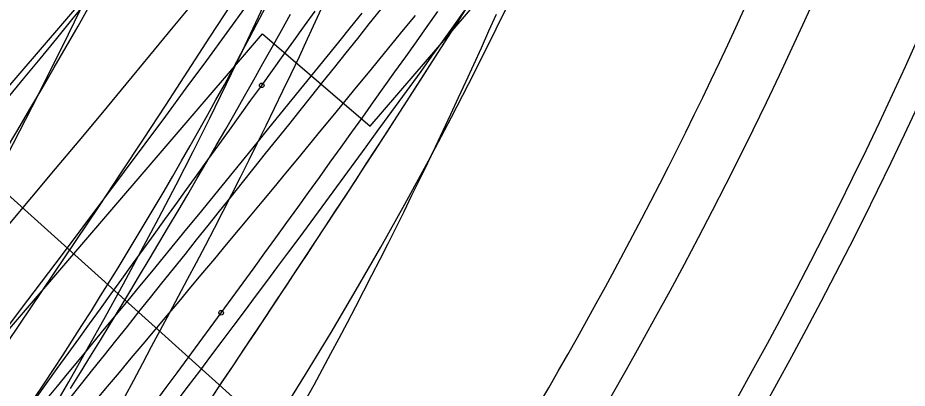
# Model space of a CAD drawing. Extents: x -14 to 1565148, y -25 to 642856.
# Drawn here: x 1564893.55 to 1564909.62, y 636445.25 to 636451.95 of the extents above; entities that cross this region are included whole.
import ezdxf

# ---------------------------------------------------------------- set-up
doc = ezdxf.new("R2010")
doc.units = 0
for name, color, linetype in [('DR_P_Headwall', 7, 'Continuous'), ('GE_P_Driveway_CL', 7, 'Continuous'), ('GE_X_Alignment', 7, 'Continuous'), ('MT_P_Drums', 7, 'Continuous'), ('PM_P_Edge_Line', 7, 'Continuous'), ('PV_P_EOP', 7, 'Continuous'), ('PV_P_Saw_Cut_Line', 7, 'Continuous'), ('PV_X_EOP', 7, 'Continuous'), ('TR_Turning_Path23', 7, 'Continuous'), ('TR_Turning_Path25', 7, 'Continuous'), ('TR_Turning_Path27', 7, 'Continuous'), ('TR_Turning_Path28', 7, 'Continuous'), ('TR_Turning_Path28 - Copy-1', 7, 'Continuous')]:
    doc.layers.add(name, color=color, linetype=linetype)

msp = doc.modelspace()

# ---------------------------------------------------------------- linework, layer by layer
at = {"layer": 'DR_P_Headwall'}
for points in [[(1564901.677, 636452.162), (1564901.495, 636451.876), (1564901.313, 636451.59), (1564901.13, 636451.304), (1564900.947, 636451.018), (1564900.764, 636450.732), (1564900.58, 636450.447), (1564900.396, 636450.161), (1564900.212, 636449.876), (1564900.027, 636449.591), (1564899.842, 636449.306), (1564899.657, 636449.022), (1564899.471, 636448.737), (1564899.286, 636448.453), (1564899.099, 636448.169), (1564898.913, 636447.885), (1564898.726, 636447.601), (1564898.539, 636447.318), (1564898.352, 636447.034), (1564898.165, 636446.751), (1564897.977, 636446.468), (1564897.789, 636446.186), (1564897.6, 636445.903), (1564897.412, 636445.621), (1564897.223, 636445.339), (1564897.034, 636445.057)], [(1564901.554, 636451.968), (1564901.381, 636451.697), (1564901.208, 636451.426), (1564901.035, 636451.155), (1564900.862, 636450.885), (1564900.688, 636450.614), (1564900.514, 636450.344), (1564900.339, 636450.074), (1564900.165, 636449.804), (1564899.99, 636449.534), (1564899.815, 636449.265), (1564899.64, 636448.995), (1564899.464, 636448.726), (1564899.289, 636448.457), (1564899.112, 636448.189), (1564898.936, 636447.92), (1564898.76, 636447.652), (1564898.583, 636447.384), (1564898.406, 636447.116), (1564898.229, 636446.848), (1564898.034, 636446.555), (1564897.84, 636446.262), (1564897.644, 636445.969), (1564897.449, 636445.677), (1564897.253, 636445.384), (1564897.057, 636445.092)]]:
    msp.add_lwpolyline(points, dxfattribs=at)
msp.add_arc((1564621.877, 636629.939), 327.889, 325.51254, 333.71205, dxfattribs=at)
at = {"layer": 'GE_P_Driveway_CL'}
for start, end in [(360, 269.30622), (360, 269.30622), (269.30622, 360), (269.30622, 360)]:
    msp.add_arc((1564834.986, 636485.101), 60.333, start, end, dxfattribs=at)
at = {"layer": 'GE_X_Alignment'}
msp.add_circle((1564834.986, 636485.101), 60.25, dxfattribs=at)
at = {"layer": 'MT_P_Drums'}
for points in [[(1564894.507, 636445.249), (1564894.686, 636445.539), (1564894.865, 636445.83), (1564895.044, 636446.121), (1564895.222, 636446.412), (1564895.399, 636446.704), (1564895.576, 636446.996), (1564895.752, 636447.288), (1564895.927, 636447.581), (1564896.102, 636447.874), (1564896.276, 636448.168), (1564896.45, 636448.462), (1564896.622, 636448.756), (1564896.795, 636449.051), (1564896.966, 636449.346), (1564897.137, 636449.641), (1564897.308, 636449.937), (1564897.477, 636450.233), (1564897.646, 636450.53), (1564897.815, 636450.826), (1564897.982, 636451.124), (1564898.15, 636451.421), (1564898.316, 636451.719), (1564898.482, 636452.017)], [(1564897.959, 636450.728), (1564898.154, 636450.999), (1564898.346, 636451.266), (1564898.539, 636451.533), (1564898.732, 636451.801), (1564898.924, 636452.068)], [(1564893.487, 636444.53), (1564893.682, 636444.799), (1564893.876, 636445.069), (1564894.071, 636445.339), (1564894.266, 636445.608), (1564894.46, 636445.878), (1564894.655, 636446.147), (1564894.85, 636446.417), (1564895.044, 636446.686), (1564895.239, 636446.956), (1564895.433, 636447.225), (1564895.627, 636447.495), (1564895.822, 636447.764), (1564896.016, 636448.034), (1564896.21, 636448.303), (1564896.405, 636448.573), (1564896.599, 636448.842), (1564896.793, 636449.112), (1564896.988, 636449.381), (1564897.182, 636449.651), (1564897.376, 636449.92), (1564897.57, 636450.19), (1564897.764, 636450.459), (1564897.959, 636450.728)]]:
    msp.add_lwpolyline(points, dxfattribs=at)
msp.add_circle((1564897.959, 636450.728), 0.0417, dxfattribs=at)
msp.add_circle((1564897.959, 636450.728), 0.0417, dxfattribs=at)
msp.add_arc((1564759.571, 636529.056), 155.603, 320.97127, 331.1899, dxfattribs=at)
at = {"layer": 'PM_P_Edge_Line'}
msp.add_lwpolyline([(1564902.193, 636452.01), (1564902.058, 636451.705), (1564901.922, 636451.402), (1564901.786, 636451.1), (1564901.648, 636450.8), (1564901.511, 636450.501), (1564901.372, 636450.203), (1564901.233, 636449.907), (1564901.093, 636449.612), (1564900.952, 636449.318), (1564900.81, 636449.025), (1564900.668, 636448.734), (1564900.525, 636448.443), (1564900.381, 636448.154), (1564900.237, 636447.865), (1564900.092, 636447.578), (1564899.945, 636447.291), (1564899.799, 636447.006), (1564899.651, 636446.721), (1564899.502, 636446.437), (1564899.353, 636446.154), (1564899.203, 636445.872), (1564899.052, 636445.591), (1564898.9, 636445.31), (1564898.747, 636445.031)], dxfattribs=at)
msp.add_arc((1564819.469, 636488.511), 86.526, 314.40278, 343.10095, dxfattribs=at)
at = {"layer": 'PV_P_EOP'}
for radius in [62, 60.333, 60.25]:
    msp.add_circle((1564834.986, 636485.101), radius, dxfattribs=at)
for radius in [82.5, 82]:
    msp.add_arc((1564834.986, 636485.101), radius, 315.38222, 5.72699, dxfattribs=at)
at = {"layer": 'PV_P_Saw_Cut_Line'}
msp.add_line((1564898.12, 636444.482), (1564892.17, 636449.83), dxfattribs=at)
at = {"layer": 'PV_X_EOP'}
msp.add_arc((1564834.986, 636485.101), 80, 315.38222, 5.72699, dxfattribs=at)
at = {"layer": 'TR_Turning_Path23'}
for p, q in [((1564899.92, 636449.988), (1564904.801, 636455.682)), ((1564895.795, 636453.523), (1564889.287, 636445.931)), ((1564891.464, 636444.065), (1564897.971, 636451.658)), ((1564897.971, 636451.658), (1564899.92, 636449.988))]:
    msp.add_line(p, q, dxfattribs=at)
msp.add_lwpolyline([(1564894.954, 636445.026), (1564895.17, 636445.282), (1564895.387, 636445.538), (1564895.603, 636445.794), (1564895.819, 636446.051), (1564896.034, 636446.308), (1564896.25, 636446.564), (1564896.465, 636446.821), (1564896.68, 636447.078), (1564896.895, 636447.336), (1564897.11, 636447.593), (1564897.325, 636447.851), (1564897.539, 636448.108), (1564897.754, 636448.366), (1564897.968, 636448.624), (1564898.182, 636448.882), (1564898.395, 636449.141), (1564898.609, 636449.399), (1564898.822, 636449.658), (1564899.036, 636449.916), (1564899.249, 636450.175), (1564899.461, 636450.434), (1564899.674, 636450.693), (1564899.887, 636450.953), (1564900.099, 636451.212), (1564900.311, 636451.472), (1564900.523, 636451.732), (1564900.735, 636451.991)], dxfattribs=at)
msp.add_arc((1564525.59, 636757.456), 480.53, 316.0494, 321.13184, dxfattribs=at)
at = {"layer": 'TR_Turning_Path25'}
for points in [[(1564896.431, 636445.026), (1564896.635, 636445.294), (1564896.838, 636445.563), (1564897.04, 636445.832), (1564897.243, 636446.101), (1564897.445, 636446.37), (1564897.646, 636446.64), (1564897.848, 636446.91), (1564898.049, 636447.18), (1564898.25, 636447.45), (1564898.451, 636447.72), (1564898.651, 636447.991), (1564898.852, 636448.262), (1564899.052, 636448.533), (1564899.251, 636448.804), (1564899.45, 636449.075), (1564899.65, 636449.347), (1564899.848, 636449.619), (1564900.047, 636449.891), (1564900.245, 636450.163), (1564900.443, 636450.436), (1564900.641, 636450.708), (1564900.838, 636450.981), (1564901.035, 636451.254), (1564901.232, 636451.527), (1564901.428, 636451.801), (1564901.625, 636452.074)], [(1564897.226, 636446.616), (1564897.424, 636446.887), (1564897.622, 636447.159), (1564897.82, 636447.43), (1564898.018, 636447.702), (1564898.215, 636447.974), (1564898.412, 636448.246), (1564898.609, 636448.518), (1564898.805, 636448.791), (1564899.001, 636449.063), (1564899.197, 636449.336), (1564899.393, 636449.609), (1564899.589, 636449.881), (1564899.784, 636450.154), (1564899.979, 636450.427), (1564900.173, 636450.699), (1564900.367, 636450.972), (1564900.561, 636451.245), (1564900.755, 636451.517), (1564900.948, 636451.789), (1564901.141, 636452.061)], [(1564893.419, 636441.498), (1564893.621, 636441.766), (1564893.823, 636442.034), (1564894.025, 636442.302), (1564894.227, 636442.57), (1564894.429, 636442.839), (1564894.63, 636443.107), (1564894.831, 636443.376), (1564895.032, 636443.645), (1564895.233, 636443.914), (1564895.433, 636444.184), (1564895.633, 636444.453), (1564895.833, 636444.723), (1564896.033, 636444.993), (1564896.232, 636445.263), (1564896.432, 636445.533), (1564896.631, 636445.804), (1564896.83, 636446.074), (1564897.028, 636446.345), (1564897.226, 636446.616)]]:
    msp.add_lwpolyline(points, dxfattribs=at)
msp.add_circle((1564897.226, 636446.616), 0.0417, dxfattribs=at)
msp.add_circle((1564897.226, 636446.616), 0.0417, dxfattribs=at)
msp.add_arc((1564634.809, 636643.222), 324.972, 316.17032, 330.27877, dxfattribs=at)
at = {"layer": 'TR_Turning_Path27'}
for points in [[(1564894.056, 636445.034), (1564894.269, 636445.292), (1564894.482, 636445.55), (1564894.695, 636445.808), (1564894.908, 636446.066), (1564895.121, 636446.324), (1564895.334, 636446.583), (1564895.547, 636446.841), (1564895.759, 636447.1), (1564895.972, 636447.359), (1564896.184, 636447.617), (1564896.396, 636447.876), (1564896.608, 636448.135), (1564896.82, 636448.394), (1564897.032, 636448.654), (1564897.244, 636448.913), (1564897.455, 636449.172), (1564897.667, 636449.432), (1564897.878, 636449.691), (1564898.089, 636449.951), (1564898.3, 636450.211), (1564898.511, 636450.471), (1564898.722, 636450.73), (1564898.933, 636450.991), (1564899.144, 636451.251), (1564899.354, 636451.511), (1564899.565, 636451.771), (1564899.775, 636452.032)], [(1564894.493, 636445.068), (1564894.701, 636445.329), (1564894.909, 636445.589), (1564895.117, 636445.849), (1564895.325, 636446.11), (1564895.533, 636446.37), (1564895.741, 636446.631), (1564895.949, 636446.891), (1564896.157, 636447.151), (1564896.365, 636447.412), (1564896.573, 636447.672), (1564896.781, 636447.933), (1564896.989, 636448.193), (1564897.197, 636448.453), (1564897.405, 636448.714), (1564897.613, 636448.974), (1564897.821, 636449.234), (1564898.03, 636449.495), (1564898.238, 636449.755), (1564898.446, 636450.015), (1564898.654, 636450.276), (1564898.862, 636450.536), (1564899.07, 636450.797), (1564899.279, 636451.057), (1564899.487, 636451.317), (1564899.695, 636451.577), (1564899.903, 636451.838), (1564900.112, 636452.098)]]:
    msp.add_lwpolyline(points, dxfattribs=at)
msp.add_arc((1564317.874, 636921.747), 743.825, 317.658922, 322.32653, dxfattribs=at)
at = {"layer": 'TR_Turning_Path28'}
msp.add_lwpolyline([(1564895.488, 636445.096), (1564895.649, 636445.4), (1564895.809, 636445.704), (1564895.97, 636446.006), (1564896.132, 636446.309), (1564896.294, 636446.611), (1564896.457, 636446.915), (1564896.62, 636447.221), (1564896.782, 636447.528), (1564896.943, 636447.835), (1564897.103, 636448.143), (1564897.261, 636448.452), (1564897.419, 636448.761), (1564897.575, 636449.07), (1564897.73, 636449.38), (1564897.885, 636449.691), (1564898.038, 636450.002), (1564898.19, 636450.314), (1564898.34, 636450.626), (1564898.49, 636450.939), (1564898.639, 636451.252), (1564898.786, 636451.566), (1564898.932, 636451.881), (1564899.077, 636452.196)], dxfattribs=at)
msp.add_arc((1564811.297, 636492.463), 92.643, 332.0438, 1.05959, dxfattribs=at)
at = {"layer": 'TR_Turning_Path28 - Copy-1'}
for points in [[(1564893.846, 636445.065), (1564894.021, 636445.328), (1564894.196, 636445.591), (1564894.369, 636445.856), (1564894.54, 636446.121), (1564894.711, 636446.387), (1564894.881, 636446.654), (1564895.049, 636446.921), (1564895.216, 636447.19), (1564895.383, 636447.459), (1564895.548, 636447.728), (1564895.711, 636447.999), (1564895.874, 636448.27), (1564896.035, 636448.541), (1564896.196, 636448.814), (1564896.355, 636449.087), (1564896.512, 636449.361), (1564896.669, 636449.635), (1564896.825, 636449.911), (1564896.979, 636450.186), (1564897.132, 636450.463), (1564897.284, 636450.74), (1564897.435, 636451.018), (1564897.584, 636451.297), (1564897.732, 636451.576), (1564897.879, 636451.855), (1564898.025, 636452.136)], [(1564902.968, 636444.955), (1564903.144, 636445.257), (1564903.318, 636445.56), (1564903.491, 636445.864), (1564903.663, 636446.169), (1564903.834, 636446.475), (1564904.003, 636446.781), (1564904.17, 636447.088), (1564904.337, 636447.396), (1564904.502, 636447.704), (1564904.666, 636448.013), (1564904.828, 636448.323), (1564904.989, 636448.634), (1564905.149, 636448.945), (1564905.308, 636449.257), (1564905.465, 636449.569), (1564905.62, 636449.883), (1564905.775, 636450.197), (1564905.928, 636450.511), (1564906.079, 636450.827), (1564906.229, 636451.142), (1564906.378, 636451.459), (1564906.526, 636451.776), (1564906.672, 636452.094)]]:
    msp.add_lwpolyline(points, dxfattribs=at)
msp.add_arc((1564833.218, 636485.668), 76.862, 280.40777, 7.27378, dxfattribs=at)

doc.saveas('drawing.dxf')
